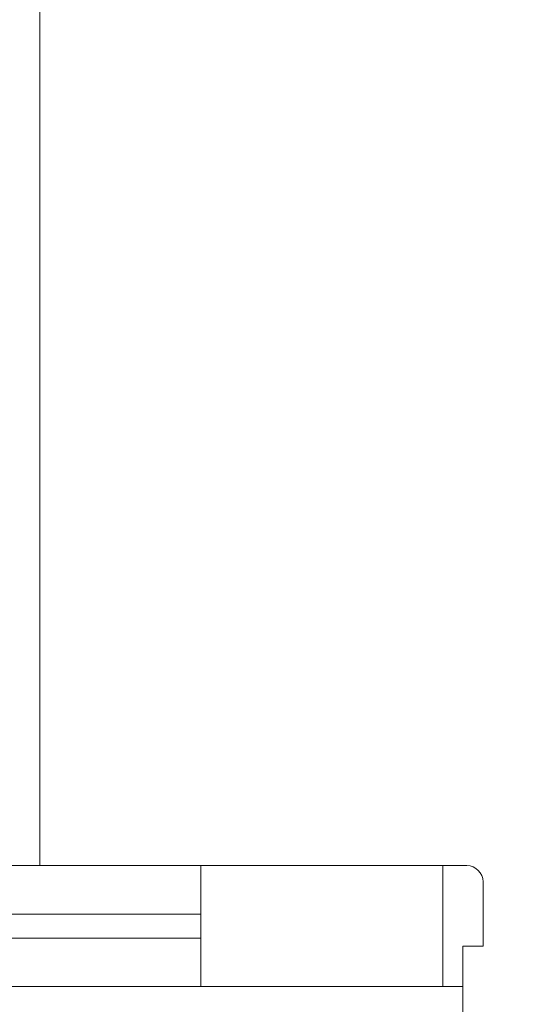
# Model space of a CAD drawing. Header units: feet. Extents: x 8 to 127, y 6 to 90.
# Tile 258 of 538: x 15.753 to 16.065, y 83.294 to 83.905. Entities that reach past the tile are written whole.
import ezdxf

# ---------------------------------------------------------------- set-up
doc = ezdxf.new("R2010")
doc.units = ezdxf.units.FT
doc.header["$MEASUREMENT"] = 0
for name, color, linetype in [('Alvenaria', 7, 'Continuous'), ('Desnível', 8, 'Continuous'), ('Esquadria', 250, 'Continuous'), ('ESQUADRIAS', 252, 'Continuous'), ('MOBILIÁRIO2', 250, 'Continuous')]:
    doc.layers.add(name, color=color, linetype=linetype)

msp = doc.modelspace()

# ---------------------------------------------------------------- linework, layer by layer
at = {"layer": 'Alvenaria', "lineweight": 5}
for p, q in [((15.86522, 83.38002), (16.01522, 83.38002)), ((15.86522, 83.30502), (15.86522, 83.38002)), ((16.01522, 83.38002), (16.01522, 83.30502)), ((16.01522, 83.30502), (15.86522, 83.30502))]:
    msp.add_line(p, q, dxfattribs=at)
at = {"layer": 'Desnível', "lineweight": 5}
msp.add_arc((16.44636, 83.29849), 0.41869, 179.1064, 268.13289, dxfattribs=at)
at = {"layer": 'Esquadria', "lineweight": 5}
for p, q in [((16.01522, 83.38002), (16.03022, 83.38002)), ((16.04022, 83.37002), (16.04022, 83.33002)), ((16.02772, 83.33002), (16.02772, 83.30502)), ((16.04022, 83.33002), (16.02772, 83.33002)), ((16.02772, 83.30502), (16.01522, 83.30502))]:
    msp.add_line(p, q, dxfattribs=at)
msp.add_arc((16.03022, 83.37002), 0.01, 0, 90, dxfattribs=at)
at = {"layer": 'ESQUADRIAS', "lineweight": 5}
for p, q in [((15.86522, 83.38002), (15.51522, 83.38002)), ((15.86522, 83.35002), (15.51522, 83.35002)), ((15.51522, 83.33502), (15.86522, 83.33502)), ((15.51522, 83.30502), (15.86522, 83.30502))]:
    msp.add_line(p, q, dxfattribs=at)
at = {"layer": 'MOBILIÁRIO2', "lineweight": 5}
msp.add_line((15.76522, 84.88002), (15.76522, 83.38002), dxfattribs=at)

doc.saveas('drawing.dxf')
